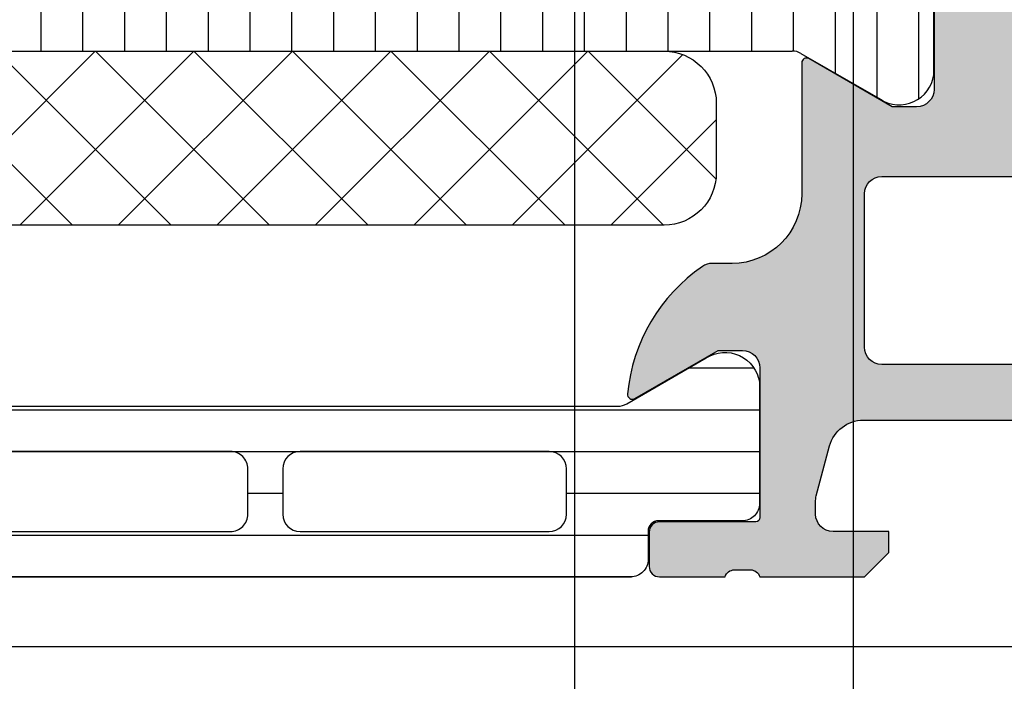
# Model space of a CAD drawing. Header units: millimetres. Extents: x 373037 to 682063, y 76092 to 274210.
# Tile 448 of 552: x 681566 to 681594, y 265045 to 265064. Entities that reach past the tile are written whole.
import ezdxf

# ---------------------------------------------------------------- set-up
doc = ezdxf.new("R2010")
doc.units = ezdxf.units.MM
doc.header["$LTSCALE"] = 100
doc.layers.add('PUDORYS', color=253, linetype='CONTINUOUS')

msp = doc.modelspace()

# ---------------------------------------------------------------- hatches: boundary and pattern name
at = {"layer": 'PUDORYS', "true_color": 0x939598}
h = msp.add_hatch(color=252, dxfattribs=at)
edge = h.paths.add_edge_path()
edge.add_arc((681603.9562517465, 265112.6542703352), 0.5000674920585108, 0.007732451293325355, 89.99226754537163)
edge.add_line((681603.956319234, 265113.1543378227), (681599.956319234, 265113.1543378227))
edge.add_arc((681599.9563867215, 265112.6542703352), 0.5000674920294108, 90.0077324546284, 179.9922675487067)
edge.add_line((681599.456319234, 265112.6543378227), (681599.456319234, 265111.3542889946))
edge.add_arc((681599.9563561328, 265111.3543258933), 0.500036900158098, 180.0042279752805, 269.9957720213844)
edge.add_line((681599.956319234, 265110.8542889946), (681600.456319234, 265110.8542889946))
edge.add_line((681600.456319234, 265110.8542889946), (681600.456319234, 265111.8542889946))
edge.add_line((681600.456319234, 265111.8542889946), (681601.956319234, 265111.8542889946))
edge.add_arc((681601.9563562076, 265110.8543259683), 0.9999630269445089, -0.0021185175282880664, 90.0021185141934, ccw=False)
edge.add_line((681602.956319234, 265110.8542889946), (681602.956319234, 265106.8542889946))
edge.add_arc((681601.9562423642, 265106.8543658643), 1.000076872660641, 270.0044039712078, 359.9955960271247, ccw=False)
edge.add_line((681601.956319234, 265105.8542889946), (681600.456319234, 265105.8542889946))
edge.add_line((681600.456319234, 265105.8542889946), (681600.456319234, 265106.8542889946))
edge.add_line((681600.456319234, 265106.8542889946), (681599.956319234, 265106.8542889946))
edge.add_arc((681599.9562617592, 265106.3543464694), 0.4999425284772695, 89.99341311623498, 180.0065868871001)
edge.add_line((681599.456319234, 265106.3542889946), (681599.456319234, 265103.5543012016))
edge.add_arc((681599.956319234, 265103.5543012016), 0.5, 180, 270)
edge.add_line((681599.956319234, 265103.0543012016), (681600.156319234, 265103.0543012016))
edge.add_arc((681600.156319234, 265103.5543012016), 0.5, 270, 360)
edge.add_line((681600.656319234, 265103.5543012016), (681600.656319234, 265104.0543012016))
edge.add_arc((681601.1563543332, 265104.0542661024), 0.5000351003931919, 90.00402178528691, 179.995978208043, ccw=False)
edge.add_line((681601.156319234, 265104.5543012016), (681601.9563222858, 265104.5543012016))
edge.add_arc((681601.9563057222, 265104.0542846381), 0.5000165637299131, 0.0018979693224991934, 89.99810203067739, ccw=False)
edge.add_line((681602.4563222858, 265104.0543012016), (681602.4563222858, 265072.7543073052))
edge.add_line((681602.4563222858, 265072.7543073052), (681602.0239256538, 265066.7158496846))
edge.add_arc((681601.0247059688, 265066.7543057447), 0.999959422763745, 269.9999999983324, 357.79599713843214, ccw=False)
edge.add_line((681601.0247059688, 265065.7543463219), (681594.3562537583, 265065.7543463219))
edge.add_arc((681594.3562537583, 265066.2543463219), 0.5, 180, 270, ccw=False)
edge.add_line((681593.8562537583, 265066.2543463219), (681593.8562537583, 265067.1543463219))
edge.add_arc((681593.3562537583, 265067.1543463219), 0.5, 0, 90)
edge.add_line((681593.3562537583, 265067.6543463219), (681591.9562522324, 265067.6543463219))
edge.add_arc((681591.6887316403, 265067.7331827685), 0.2788950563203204, 268.8354106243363, 343.58012358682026, ccw=False)
edge.add_line((681591.6830632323, 265067.454345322), (681591.2294692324, 265067.454345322))
edge.add_arc((681591.2238085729, 265067.7332134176), 0.2789255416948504, 196.4245945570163, 271.16287008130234, ccw=False)
edge.add_line((681590.9562652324, 265067.6543463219), (681589.0762542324, 265067.6543463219))
edge.add_arc((681589.0762542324, 265067.3543463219), 0.3000000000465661, 90.00000000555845, 180)
edge.add_line((681588.7762542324, 265067.3543463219), (681588.7762542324, 265066.3743720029))
edge.add_arc((681589.0762542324, 265066.3743720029), 0.3000000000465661, 180, 269.9999999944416)
edge.add_line((681589.0762542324, 265066.0743720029), (681591.8362522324, 265066.0743720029))
edge.add_arc((681591.8362522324, 265065.9543720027), 0.1200000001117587, 5.5584223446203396e-08, 90.00000001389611, ccw=False)
edge.add_line((681591.9562522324, 265065.9543720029), (681591.9562522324, 265061.6543463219))
edge.add_arc((681591.4562522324, 265061.6543463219), 0.5, 270.0000000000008, 360, ccw=False)
edge.add_line((681591.4562522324, 265061.1543463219), (681590.7562522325, 265061.1543463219))
edge.add_line((681590.7562522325, 265061.1543463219), (681588.3634319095, 265062.5358417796))
edge.add_arc((681588.294372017, 265062.4162265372), 0.1381197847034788, 60.00000002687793, 180)
edge.add_line((681588.1562522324, 265062.4162265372), (681588.1562522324, 265058.6543463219))
edge.add_arc((681586.1562522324, 265058.6543463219), 2, 270.0000000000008, 360, ccw=False)
edge.add_line((681586.1562522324, 265056.6543463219), (681585.5882568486, 265056.6543463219))
edge.add_arc((681585.5882568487, 265056.1543463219), 0.5, 90.00000001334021, 124.4790717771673)
edge.add_arc((681588.1357301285, 265052.4448477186), 4.999999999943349, 124.4790717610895, 174.6507719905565)
edge.add_arc((681583.2943788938, 265052.8924661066), 0.1381197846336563, 172.2975625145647, 300.0000000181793)
edge.add_line((681583.3634387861, 265052.7728508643), (681585.7562591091, 265054.1543463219))
edge.add_line((681585.7562591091, 265054.1543463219), (681586.4562591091, 265054.1543463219))
edge.add_arc((681586.4562591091, 265053.6543463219), 0.5, 0, 90, ccw=False)
edge.add_line((681586.9562591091, 265053.6543463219), (681586.9562591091, 265049.3543206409))
edge.add_arc((681586.8362591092, 265049.3543206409), 0.1199999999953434, 270.0000000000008, 360, ccw=False)
edge.add_line((681586.8362591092, 265049.2343206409), (681584.0762611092, 265049.2343206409))
edge.add_arc((681584.0762611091, 265048.9343206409), 0.3000000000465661, 89.99999999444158, 179.9999999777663)
edge.add_line((681583.7762611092, 265048.934320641), (681583.7762611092, 265047.9543463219))
edge.add_arc((681584.0762611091, 265047.9543463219), 0.2999999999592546, 180, 270.0000000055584)
edge.add_line((681584.0762611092, 265047.6543463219), (681585.9562721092, 265047.6543463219))
edge.add_arc((681586.2238154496, 265047.5754792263), 0.2789255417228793, 88.83712992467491, 163.5754054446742, ccw=False)
edge.add_line((681586.2294761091, 265047.8543473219), (681586.6830701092, 265047.8543473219))
edge.add_arc((681586.6887385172, 265047.5755098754), 0.2788950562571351, 16.41987641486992, 91.1645893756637, ccw=False)
edge.add_line((681586.9562591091, 265047.6543463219), (681589.9563175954, 265047.6543463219))
edge.add_line((681589.9563175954, 265047.6543463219), (681590.6564204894, 265048.3544186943))
edge.add_line((681590.6564204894, 265048.3544186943), (681590.6564204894, 265048.9544247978))
edge.add_line((681590.6564204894, 265048.9544247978), (681589.0564143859, 265048.9544247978))
edge.add_arc((681589.0564238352, 265049.4544342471), 0.5000094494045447, 180.0010827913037, 269.9989172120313, ccw=False)
edge.add_line((681588.5564143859, 265049.4544247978), (681588.5564143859, 265049.8498528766))
edge.add_arc((681589.0564143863, 265049.8498528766), 0.5000000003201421, 165.0000000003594, 180, ccw=False)
edge.add_line((681588.5734514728, 265049.9792623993), (681588.9576602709, 265051.4131491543))
edge.add_arc((681589.9235860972, 265051.1543301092), 1.000000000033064, 90.00000000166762, 165.0000000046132, ccw=False)
edge.add_line((681589.9235860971, 265052.1543301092), (681595.6564082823, 265052.1543301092))
edge.add_line((681595.6564082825, 265052.1543301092), (681595.6564082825, 265048.9544247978))
edge.add_line((681595.6564082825, 265048.9544247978), (681594.8564204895, 265048.9544247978))
edge.add_line((681594.8564204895, 265048.9544247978), (681594.8564204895, 265048.3544186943))
edge.add_line((681594.8564204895, 265048.3544186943), (681596.0688533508, 265047.6544370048))
edge.add_line((681596.0688533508, 265047.6544370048), (681597.1564082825, 265047.6544370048))
edge.add_line((681597.1564082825, 265047.6544370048), (681597.1564082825, 265062.6543463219))
edge.add_arc((681597.6564082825, 265062.6543463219), 0.5, 90, 180, ccw=False)
edge.add_line((681597.6564082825, 265063.1543463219), (681603.4563192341, 265063.1543463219))
edge.add_arc((681603.456319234, 265064.1543463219), 1, 270, 360)
edge.add_line((681604.456319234, 265064.1543463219), (681604.456319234, 265112.6543378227))
edge = h.paths.add_edge_path(flags=16)
edge.add_line((681594.8564204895, 265053.7543301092), (681590.4564204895, 265053.7543301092))
edge.add_arc((681590.4564204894, 265054.2543301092), 0.5, 180, 270, ccw=False)
edge.add_line((681589.9564204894, 265054.2543301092), (681589.9564204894, 265058.6543301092))
edge.add_arc((681590.4564204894, 265058.6543301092), 0.5, 90, 180, ccw=False)
edge.add_line((681590.4564204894, 265059.1543301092), (681594.8564204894, 265059.1543301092))
edge.add_arc((681594.8564204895, 265058.6543301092), 0.5, 0, 90, ccw=False)
edge.add_line((681595.3564204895, 265058.6543301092), (681595.3564204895, 265054.2543301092))
edge.add_arc((681594.8564204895, 265054.2543301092), 0.5, 270.0000000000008, 360, ccw=False)
h = msp.add_hatch(dxfattribs=at)
h.set_pattern_fill('LINIE', color=252, scale=1.2, angle=90, style=0)
h.set_pattern_definition([(90, (679979.9212210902, 248347.5297934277), (-1.2, 7.347638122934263e-17), [])])
edge = h.paths.add_edge_path()
edge.add_arc((681589.0462359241, 265066.3451481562), 0.2999999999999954, 180.0020752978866, 270.002075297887, ccw=False)
edge.add_line((681588.7462359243, 265066.34513729), (681588.7462072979, 265067.1554686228))
edge.add_arc((681588.2462099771, 265067.1554531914), 0.4999973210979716, 0.001768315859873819, 90.0023822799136)
edge.add_line((681588.2461891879, 265067.6554505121), (681587.4051169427, 265067.6567710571))
edge.add_arc((681587.4051169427, 265067.856771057), 0.1999999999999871, 180.0000000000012, 270.0000000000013, ccw=False)
edge.add_line((681587.2051169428, 265067.856771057), (681587.2051169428, 265071.956771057))
edge.add_arc((681586.7051169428, 265071.9567710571), 0.5000000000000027, 0, 89.99999999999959)
edge.add_line((681586.7051169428, 265072.4567710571), (681585.8743677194, 265072.4567710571))
edge.add_arc((681585.8743677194, 265071.4567710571), 0.9999999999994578, 90.00000000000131, 164.9999999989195)
edge.add_line((681584.908441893, 265071.7155901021), (681584.7051169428, 265070.956771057))
edge.add_line((681584.7051169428, 265070.9567710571), (681585.7051169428, 265070.9567710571))
edge.add_line((681585.7051169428, 265070.9567710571), (681585.7051169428, 265068.6567710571))
edge.add_arc((681584.7009904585, 265068.6584803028), 1.004127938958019, 270.23408772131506, 359.9024699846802, ccw=False)
edge.add_line((681584.7050929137, 265067.6543607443), (681581.7052145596, 265067.6543607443))
edge.add_arc((681581.7092429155, 265068.6584800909), 1.004127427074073, 180.0975179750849, 269.77014032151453, ccw=False)
edge.add_line((681580.7051169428, 265068.6567710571), (681580.7051169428, 265070.9567710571))
edge.add_line((681580.7051169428, 265070.9567710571), (681581.7051169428, 265070.9567710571))
edge.add_line((681581.7051169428, 265070.9567710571), (681581.5017919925, 265071.7155901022))
edge.add_arc((681580.5358661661, 265071.4567710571), 1.000000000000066, 15.00000000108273, 89.99999999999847)
edge.add_line((681580.5358661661, 265072.4567710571), (681579.7051169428, 265072.4567710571))
edge.add_arc((681579.7051169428, 265071.9567710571), 0.4999999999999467, 89.99999999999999, 180)
edge.add_line((681579.2051169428, 265071.9567710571), (681579.2051169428, 265067.8567710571))
edge.add_arc((681579.0009438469, 265067.85849961), 0.2041804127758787, 271.15586894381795, 359.5149389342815, ccw=False)
edge.add_line((681579.0050626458, 265067.6543607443), (681553.1636958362, 265067.6543378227))
edge.add_arc((681553.1637112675, 265067.1543405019), 0.4999973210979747, 90.00176831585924, 180.002382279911)
edge.add_line((681552.6637139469, 265067.1543197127), (681552.6637425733, 265066.3439883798))
edge.add_arc((681552.3637425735, 265066.3439775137), 0.299999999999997, -89.9979247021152, 0.0020752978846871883, ccw=False)
edge.add_line((681552.3637534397, 265066.0439775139), (681549.9637550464, 265066.0442225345))
edge.add_arc((681549.963770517, 265065.5442265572), 0.499995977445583, 90.00177281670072, 180.0023777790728)
edge.add_line((681549.46377454, 265065.5442058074), (681549.4639011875, 265062.0676643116))
edge.add_arc((681550.4537141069, 265062.2100108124), 0.99999607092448, 188.1836833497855, 302.7290913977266)
edge.add_line((681550.9943795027, 265061.3687777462), (681553.2779885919, 265062.6873301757))
edge.add_arc((681553.5280042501, 265062.2543265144), 0.5000000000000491, 90.00213520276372, 120.00207189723, ccw=False)
edge.add_line((681553.5279856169, 265062.7543265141), (681587.8822543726, 265062.7554128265))
edge.add_arc((681587.8822719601, 265062.2554128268), 0.5000000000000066, 60.00207869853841, 90.00201539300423, ccw=False)
edge.add_line((681588.1322562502, 265062.6884345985), (681590.4159608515, 265061.3700476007))
edge.add_arc((681590.9565653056, 265062.2113198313), 0.9999960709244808, 237.2750591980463, 351.8204672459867)
edge.add_line((681591.9463885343, 265062.0690450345), (681591.9462618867, 265065.5455865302))
edge.add_arc((681591.4462659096, 265065.5455710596), 0.4999959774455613, 0.001772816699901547, 90.00237777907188)
edge.add_line((681591.4462451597, 265066.0455670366), (681589.0462467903, 265066.0451481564))
edge = h.paths.add_edge_path(flags=16)
edge.add_line((681564.8551231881, 265065.8548725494), (681564.8551231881, 265064.5548784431))
edge.add_arc((681564.3551268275, 265064.5548748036), 0.4999963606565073, -90.00041704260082, 0.00041704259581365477, ccw=False)
edge.add_line((681564.3551231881, 265064.054878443), (681555.5051292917, 265064.054878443))
edge.add_arc((681555.5051256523, 265064.5548748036), 0.4999963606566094, 179.9995829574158, 270.00041704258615, ccw=False)
edge.add_line((681555.0051292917, 265064.554878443), (681555.0051292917, 265065.8548725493))
edge.add_arc((681555.5051292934, 265065.8548891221), 0.5000000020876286, 90.00000020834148, 180.0018991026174, ccw=False)
edge.add_line((681555.5051292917, 265066.3548891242), (681564.3551231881, 265066.3548891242))
edge.add_arc((681564.3551231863, 265065.8548891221), 0.5000000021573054, -0.0018990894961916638, 89.99999978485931, ccw=False)
edge = h.paths.add_edge_path(flags=16)
edge.add_arc((681575.0551292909, 265065.8548891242), 0.4999999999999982, -2.2737367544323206e-13, 90.000000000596, ccw=False)
edge.add_line((681575.5551292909, 265065.8548891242), (681575.5551292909, 265064.554878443))
edge.add_arc((681575.0551292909, 265064.554878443), 0.4999999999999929, 269.9999999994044, 360, ccw=False)
edge.add_line((681575.0551292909, 265064.054878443), (681566.3551231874, 265064.054878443))
edge.add_arc((681566.3551231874, 265064.554878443), 0.5000000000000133, 180.0000000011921, 269.99999999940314, ccw=False)
edge.add_line((681565.8551231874, 265064.554878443), (681565.8551231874, 265065.8548891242))
edge.add_arc((681566.3551231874, 265065.8548891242), 0.5000000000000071, 90.0000000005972, 180.0000000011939, ccw=False)
edge.add_line((681566.3551231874, 265066.3548891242), (681575.0551292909, 265066.3548891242))
edge = h.paths.add_edge_path(flags=16)
edge.add_arc((681577.0551256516, 265064.5548748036), 0.4999963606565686, 179.9995829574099, 270.0004170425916, ccw=False)
edge.add_line((681576.5551292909, 265064.554878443), (681576.5551292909, 265065.8548725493))
edge.add_arc((681577.0551292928, 265065.8548891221), 0.5000000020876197, 90.00000020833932, 180.0018991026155, ccw=False)
edge.add_line((681577.0551292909, 265066.3548891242), (681585.9051384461, 265066.3548891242))
edge.add_arc((681585.9051384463, 265065.854904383), 0.4999847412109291, -6.252776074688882e-13, 90.00000000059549, ccw=False)
edge.add_line((681586.4051231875, 265065.854904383), (681586.4051231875, 265064.5548937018))
edge.add_arc((681585.9051079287, 265064.5548937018), 0.5000152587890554, 269.99999999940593, 360, ccw=False)
edge.add_line((681585.9051079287, 265064.054878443), (681577.055129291, 265064.054878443))
h = msp.add_hatch(dxfattribs=at)
h.set_pattern_fill('NETZ', color=252, scale=2, angle=45, style=0)
h.set_pattern_definition([(45, (681570.705242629, 265062.7536030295), (-1.414213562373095, 1.414213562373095), []), (135, (681570.705242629, 265062.7536030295), (-1.414213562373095, -1.414213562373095), [])])
h.paths.add_polyline_path([(681584.205242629, 265057.7536030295, 0.4142135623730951), (681585.705242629, 265059.2536030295), (681585.705242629, 265061.2536030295, 0.4142135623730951), (681584.205242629, 265062.7536030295), (681557.205242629, 265062.7536030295, 0.4142135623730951), (681555.705242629, 265061.2536030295), (681555.705242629, 265059.2536030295, 0.4142135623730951), (681557.205242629, 265057.7536030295)])
h = msp.add_hatch(dxfattribs=at)
h.set_pattern_fill('_USER', color=252, scale=1.2, angle=180, style=0, pattern_type=0)
h.set_pattern_definition([(180, (681586.956319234, 265047.6543378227), (-1.469551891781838e-16, -1.2), [])])
edge = h.paths.add_edge_path()
edge.add_line((681583.1322093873, 265052.6213496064), (681585.415866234, 265053.9398193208))
edge.add_arc((681585.9565011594, 265053.0985666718), 0.9999960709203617, 8.181608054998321, 122.72701610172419, ccw=False)
edge.add_line((681586.946319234, 265053.2408773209), (681586.946319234, 265049.7643358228))
edge.add_arc((681586.4463232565, 265049.7643331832), 0.4999959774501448, -90.00030247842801, 0.00030247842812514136, ccw=False)
edge.add_line((681586.4463206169, 265049.2643372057), (681584.046322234, 265049.2646691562))
edge.add_arc((681584.046322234, 265048.9646691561), 0.3000000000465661, 90.00000000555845, 180)
edge.add_line((681583.7463222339, 265048.9646691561), (681583.7463222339, 265048.1543378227))
edge.add_arc((681583.2463249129, 265048.1543351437), 0.4999973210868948, -90.00030698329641, 0.00030698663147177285, ccw=False)
edge.add_line((681583.2463222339, 265047.6543378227), (681553.1638479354, 265047.6543378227))
edge.add_arc((681553.1638452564, 265048.1543351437), 0.4999973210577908, 179.9996930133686, 270.0003069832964, ccw=False)
edge.add_line((681552.6638479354, 265048.1543378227), (681552.6638479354, 265048.9646691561))
edge.add_arc((681552.3638479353, 265048.9646691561), 0.3000000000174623, 0, 89.99999999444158)
edge.add_line((681552.3638479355, 265049.2646691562), (681549.9638495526, 265049.2643372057))
edge.add_arc((681549.9638469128, 265049.7643331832), 0.4999959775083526, 179.999697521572, 270.00030248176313, ccw=False)
edge.add_line((681549.4638509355, 265049.7643358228), (681549.4638509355, 265053.2408773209))
edge.add_arc((681550.4536690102, 265053.0985666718), 0.9999960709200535, 57.27298389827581, 171.818391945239, ccw=False)
edge.add_line((681550.9943039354, 265053.9398193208), (681553.2779607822, 265052.6213496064))
edge.add_arc((681553.5279607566, 265053.0543623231), 0.4999999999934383, 240.0000033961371, 269.9999400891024)
edge.add_line((681553.5279602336, 265052.5543623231), (681582.8822099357, 265052.5543623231))
edge.add_arc((681582.8822094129, 265053.0543623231), 0.5000000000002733, 270.0000599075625, 299.9999966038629)
edge = h.paths.add_edge_path(flags=16)
edge.add_line((681562.5554922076, 265051.2543515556), (681555.4054677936, 265051.2543362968))
edge.add_arc((681555.4055113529, 265050.7542927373), 0.5000435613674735, 90.00499110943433, 179.9950088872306)
edge.add_line((681554.9054677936, 265050.7543362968), (681554.9054677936, 265049.454327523))
edge.add_arc((681555.4054801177, 265049.4543551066), 0.5000123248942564, 180.0031607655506, 269.998587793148)
edge.add_line((681555.4054677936, 265048.9543427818), (681562.5554922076, 265048.9543427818))
edge.add_arc((681562.5554486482, 265049.4543863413), 0.5000435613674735, 270.0049911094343, 359.9950088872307)
edge.add_line((681563.0554922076, 265049.4543427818), (681563.0554922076, 265050.7543515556))
edge.add_arc((681562.5554486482, 265050.7543079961), 0.5000435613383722, 0.004991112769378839, 89.99500889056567)
edge = h.paths.add_edge_path(flags=16)
edge.add_line((681580.9054917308, 265051.2543515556), (681573.7554658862, 265051.2543515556))
edge.add_arc((681573.7555094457, 265050.7543079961), 0.5000435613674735, 90.00499110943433, 179.9950088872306)
edge.add_line((681573.2554658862, 265050.7543515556), (681573.2554658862, 265049.4543427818))
edge.add_arc((681573.7555094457, 265049.4543863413), 0.5000435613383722, 180.0049911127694, 269.9950088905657)
edge.add_line((681573.7554658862, 265048.9543427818), (681580.9054917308, 265048.9543427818))
edge.add_arc((681580.9054481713, 265049.4543863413), 0.5000435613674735, 270.0049911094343, 359.9950088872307)
edge.add_line((681581.4054917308, 265049.4543427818), (681581.4054917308, 265050.7543515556))
edge.add_arc((681580.9054481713, 265050.7543079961), 0.5000435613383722, 0.004991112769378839, 89.99500889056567)
edge = h.paths.add_edge_path(flags=16)
edge.add_line((681571.7554658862, 265051.2543515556), (681564.5554922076, 265051.2543515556))
edge.add_arc((681564.5554414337, 265050.7544023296), 0.4999492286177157, 89.99418114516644, 180.0058188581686)
edge.add_line((681564.0554922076, 265050.7543515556), (681564.0554922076, 265049.4543427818))
edge.add_arc((681564.5554414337, 265049.4542920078), 0.4999492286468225, 179.9941811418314, 270.0058188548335)
edge.add_line((681564.5554922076, 265048.9543427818), (681571.7554658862, 265048.9543427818))
edge.add_arc((681571.7555166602, 265049.4542920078), 0.4999492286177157, 269.9941811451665, 360.0058188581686)
edge.add_line((681572.2554658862, 265049.4543427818), (681572.2554658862, 265050.7543515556))
edge.add_arc((681571.7555166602, 265050.7544023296), 0.4999492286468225, 359.9941811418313, 450.0058188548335)

# ---------------------------------------------------------------- linework, layer by layer
at = {"layer": 'PUDORYS', "color": 252, "true_color": 0x939598}
for p, q in [((681591.9463885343, 265062.0690450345), (681591.9462618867, 265065.5455865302)), ((681553.5279856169, 265062.7543265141), (681587.8822543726, 265062.7554128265)), ((681588.1322562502, 265062.6884345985), (681590.4159608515, 265061.3700476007))]:
    msp.add_line(p, q, dxfattribs=at)
at = {"layer": 'PUDORYS', "color": 252, "ltscale": 15, "true_color": 0x939598}
for points in [[(655063.636877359, 249619.1544343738), (681589.639597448, 249619.1544343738), (681589.639597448, 273245.1544306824), (655063.636877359, 273245.1544306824)], [(681581.6396141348, 273237.1544306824), (655071.6368773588, 273237.1544306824), (655071.6368773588, 249627.1544343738), (681581.6396141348, 249627.1544343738)], [(681519.456374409, 265045.6543377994), (681604.456346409, 265045.6543377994), (681604.456346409, 265117.6543096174), (681519.456374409, 265117.6543096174)]]:
    msp.add_lwpolyline(points, close=True, dxfattribs=at)
at = {"layer": 'PUDORYS', "color": 252, "true_color": 0x939598}
msp.add_lwpolyline([(681591.9562522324, 265065.9543720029), (681591.9562522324, 265061.6543463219, -0.414213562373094), (681591.4562522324, 265061.1543463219), (681590.7562522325, 265061.1543463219), (681588.3634319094, 265062.5358417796, 0.5773502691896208), (681588.1562522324, 265062.4162265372), (681588.1562522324, 265058.6543463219, -0.4142135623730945), (681586.1562522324, 265056.6543463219), (681585.5882568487, 265056.6543463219, 0.1515887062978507), (681585.305204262, 265056.5665128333, 0.2224807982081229), (681583.157505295, 265052.9109780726, 0.6230654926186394), (681583.3634387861, 265052.7728508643), (681585.7562591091, 265054.1543463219), (681586.4562591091, 265054.1543463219, -0.414213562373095), (681586.9562591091, 265053.6543463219), (681586.9562591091, 265049.3543206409, -0.414213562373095), (681586.8362591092, 265049.2343206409), (681584.0762611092, 265049.2343206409, 0.414213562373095), (681583.7762611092, 265048.934320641), (681583.7762611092, 265047.9543463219, 0.414213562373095), (681584.0762611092, 265047.6543463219), (681585.9562721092, 265047.6543463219, -0.3381811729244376), (681586.2294761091, 265047.8543473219), (681586.6830701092, 265047.8543473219, -0.338212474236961), (681586.9562591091, 265047.6543463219), (681589.9563175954, 265047.6543463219), (681590.6564204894, 265048.3544186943), (681590.6564204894, 265048.9544247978), (681589.0564143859, 265048.9544247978, -0.4142024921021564), (681588.5564143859, 265049.4544247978), (681588.5564143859, 265049.8498528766, -0.06554346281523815), (681588.5734514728, 265049.9792623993), (681588.9576602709, 265051.4131491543, -0.339454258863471), (681589.9235860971, 265052.1543301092), (681595.6564082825, 265052.1543301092)], format="xyb", dxfattribs=at)
for points in [[(681557.205242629, 265062.7536030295), (681584.205242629, 265062.7536030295, -0.414213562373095), (681585.705242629, 265061.2536030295), (681585.705242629, 265059.2536030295, -0.414213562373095), (681584.205242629, 265057.7536030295), (681557.205242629, 265057.7536030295, -0.414213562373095), (681555.705242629, 265059.2536030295), (681555.705242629, 265061.2536030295, -0.414213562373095)], [(681594.8564204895, 265053.7543301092), (681590.4564204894, 265053.7543301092, -0.4142135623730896), (681589.9564204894, 265054.2543301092), (681589.9564204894, 265058.6543301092, -0.4142135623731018), (681590.4564204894, 265059.1543301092), (681594.8564204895, 265059.1543301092, -0.4142135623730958), (681595.3564204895, 265058.6543301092), (681595.3564204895, 265054.2543301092, -0.4142135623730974)], [(681583.1322093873, 265052.6213496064), (681585.415866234, 265053.9398193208, -0.5460410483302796), (681586.946319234, 265053.2408773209), (681586.946319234, 265049.7643358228, -0.414216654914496), (681586.4463206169, 265049.2643372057), (681584.046322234, 265049.2646691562, 0.414213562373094), (681583.7463222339, 265048.9646691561), (681583.7463222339, 265048.1543378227, -0.414216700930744), (681583.2463222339, 265047.6543378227), (681553.1638479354, 265047.6543378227, -0.414216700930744), (681552.6638479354, 265048.1543378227), (681552.6638479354, 265048.9646691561, 0.414213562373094), (681552.3638479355, 265049.2646691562), (681549.9638495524, 265049.2643372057, -0.4142166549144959), (681549.4638509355, 265049.7643358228), (681549.4638509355, 265053.2408773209, -0.5460410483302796), (681550.9943039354, 265053.9398193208), (681553.2779607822, 265052.6213496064, 0.1316522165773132), (681553.5279602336, 265052.5543623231), (681582.8822099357, 265052.5543623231, 0.1316522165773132)], [(681571.7554658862, 265051.2543515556), (681564.5554922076, 265051.2543515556, 0.4142730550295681), (681564.0554922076, 265050.7543515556), (681564.0554922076, 265049.4543427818, 0.4142730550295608), (681564.5554922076, 265048.9543427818), (681571.7554658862, 265048.9543427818, 0.4142730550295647), (681572.2554658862, 265049.4543427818), (681572.2554658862, 265050.7543515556, 0.414273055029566)], [(681580.9054917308, 265051.2543515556), (681573.7554658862, 265051.2543515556, 0.414162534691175), (681573.2554658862, 265050.7543515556), (681573.2554658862, 265049.4543427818, 0.4141625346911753), (681573.7554658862, 265048.9543427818), (681580.9054917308, 265048.9543427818, 0.4141625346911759), (681581.4054917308, 265049.4543427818), (681581.4054917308, 265050.7543515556, 0.4141625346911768)]]:
    msp.add_lwpolyline(points, format="xyb", close=True, dxfattribs=at)
for centre, radius, start, end in [((681587.8822719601, 265062.2554128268), 0.5000000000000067, 60.00207870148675, 90.0020153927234), ((681590.9565653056, 265062.2113198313), 0.999996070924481, 237.2750592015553, 351.8204672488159)]:
    msp.add_arc(centre, radius, start, end, dxfattribs=at)

doc.saveas('drawing.dxf')
